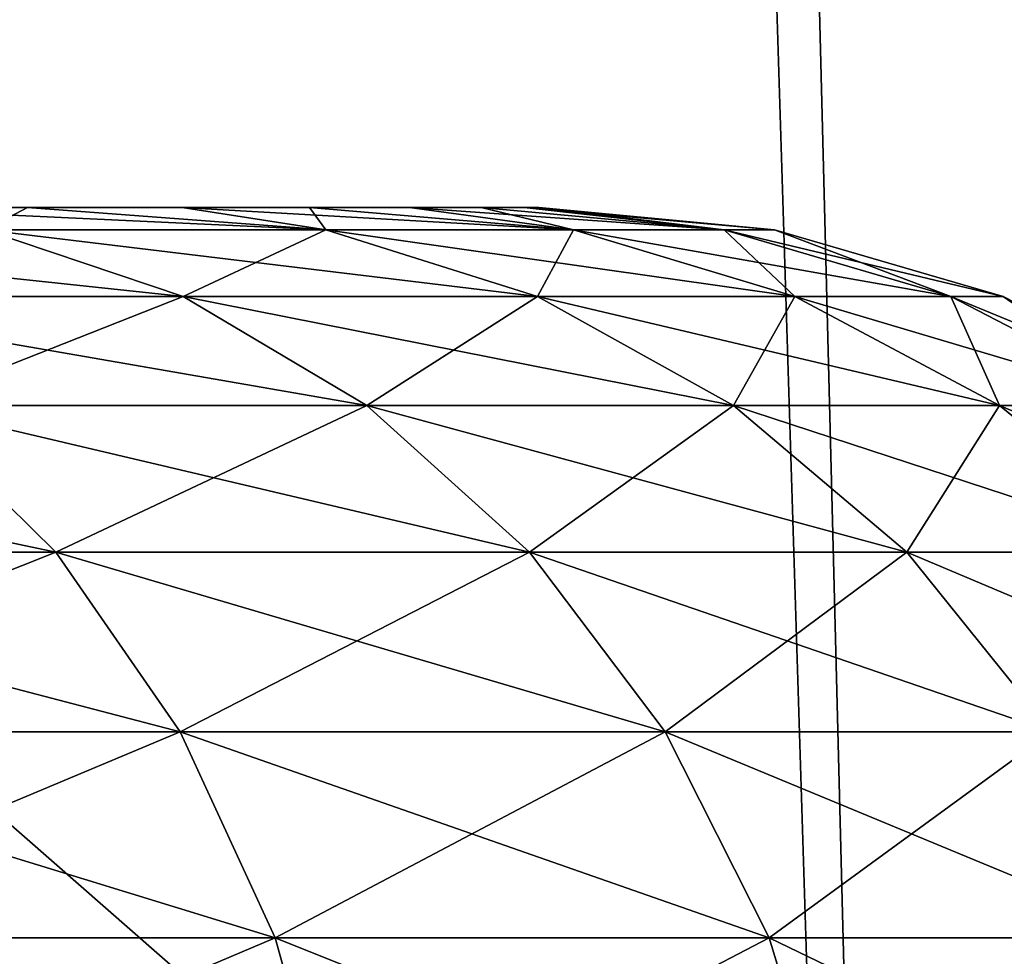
# Model space of a CAD drawing. Header units: millimetres. Extents: x -110 to 110, y 0 to 80.
# Tile 335 of 439: x 97.044 to 97.436, y 11.802 to 12.175. Entities that reach past the tile are written whole.
import ezdxf

# ---------------------------------------------------------------- set-up
doc = ezdxf.new("R2010")
doc.units = ezdxf.units.MM
doc.header["$LTSCALE"] = 59.460957
for name, color, linetype in [('13', 7, 'CONTINUOUS'), ('23', 7, 'CONTINUOUS'), ('27', 7, 'CONTINUOUS'), ('368', 7, 'CONTINUOUS'), ('373', 7, 'CONTINUOUS'), ('374', 7, 'CONTINUOUS'), ('383', 7, 'CONTINUOUS'), ('384', 7, 'CONTINUOUS'), ('4', 7, 'CONTINUOUS'), ('6', 7, 'CONTINUOUS'), ('7', 7, 'CONTINUOUS')]:
    doc.layers.add(name, color=color, linetype=linetype)

msp = doc.modelspace()

# ---------------------------------------------------------------- linework, layer by layer
at = {"layer": '13', "color": 7, "linetype": 'CONTINUOUS'}
for points in [[(105, 38.75, 52.02182), (105, 0, 52.6982), (95.5774, 23.44394, 52.28899), (105, 38.75, 52.02182)], [(95.06898, 22.61734, 52.30342), (95.5774, 23.44394, 52.28899), (105, 0, 52.6982), (95.06898, 22.61734, 52.30342)], [(95.06898, 22.61734, 52.30342), (105, 0, 52.6982), (94.48284, 21.84392, 52.31692), (95.06898, 22.61734, 52.30342)], [(94.48284, 21.84392, 52.31692), (105, 0, 52.6982), (93.82453, 21.13098, 52.32936), (94.48284, 21.84392, 52.31692)], [(93.82453, 21.13098, 52.32936), (105, 0, 52.6982), (89.48597, 16.8675, 52.40378), (93.82453, 21.13098, 52.32936)], [(89.48597, 16.8675, 52.40378), (105, 0, 52.6982), (88.76157, 16.22166, 52.41505), (89.48597, 16.8675, 52.40378)], [(88.76157, 16.22166, 52.41505), (105, 0, 52.6982), (87.97799, 15.64908, 52.42505), (88.76157, 16.22166, 52.41505)], [(87.97799, 15.64908, 52.42505), (105, 0, 52.6982), (87.1426, 15.15517, 52.43367), (87.97799, 15.64908, 52.42505)], [(87.1426, 15.15517, 52.43367), (105, 0, 52.6982), (86.26328, 14.74456, 52.44084), (87.1426, 15.15517, 52.43367)], [(86.26328, 14.74456, 52.44084), (105, 0, 52.6982), (85.34831, 14.42112, 52.44648), (86.26328, 14.74456, 52.44084)], [(85.34831, 14.42112, 52.44648), (105, 0, 52.6982), (84.40631, 14.1879, 52.45055), (85.34831, 14.42112, 52.44648)], [(84.40631, 14.1879, 52.45055), (105, 0, 52.6982), (83.44615, 14.04709, 52.45301), (84.40631, 14.1879, 52.45055)], [(105, 0, 52.6982), (-105, 0, 52.6982), (83.44615, 14.04709, 52.45301), (105, 0, 52.6982)]]:
    msp.add_3dface(points, dxfattribs=at)
at = {"layer": '23', "color": 7, "linetype": 'CONTINUOUS'}
for points in [[(96.42685, 9.29476, -43.45089), (97.43617, 9.29476, -42.53478), (96.72583, 37, -42.54564), (96.42685, 9.29476, -43.45089)], [(96.72583, 37, -42.54564), (97.43617, 9.29476, -42.53478), (97.61155, 37, -41.65417), (96.72583, 37, -42.54564)]]:
    msp.add_3dface(points, dxfattribs=at)
at = {"layer": '27', "color": 7, "linetype": 'CONTINUOUS'}
for points in [[(96.42685, 9.29476, 43.45089), (96.56255, 37, 42.69459), (97.43617, 9.29476, 42.53478), (96.42685, 9.29476, 43.45089)], [(96.56255, 37, 42.69459), (97.49152, 37, 41.78398), (97.43617, 9.29476, 42.53478), (96.56255, 37, 42.69459)]]:
    msp.add_3dface(points, dxfattribs=at)
at = {"layer": '368', "color": 7, "linetype": 'CONTINUOUS'}
for points in [[(97.04719, 12.1, 35.93481), (96.97528, 12.1, 33.92153), (96.97528, 12.1, 36.07847), (97.04719, 12.1, 35.93481)], [(97.04718, 12.1, 34.06519), (96.97528, 12.1, 33.92153), (97.04719, 12.1, 35.93481), (97.04718, 12.1, 34.06519)], [(97.04718, 12.1, -35.93481), (96.97528, 12.1, -36.07847), (97.04719, 12.1, -34.06519), (97.04718, 12.1, -35.93481)], [(97.04719, 12.1, -34.06519), (96.97528, 12.1, -36.07847), (96.97528, 12.1, -33.92153), (97.04719, 12.1, -34.06519)], [(97.10866, 12.1, 35.78637), (97.04718, 12.1, 34.06519), (97.04719, 12.1, 35.93481), (97.10866, 12.1, 35.78637)], [(97.10866, 12.1, 34.21362), (97.04718, 12.1, 34.06519), (97.10866, 12.1, 35.78637), (97.10866, 12.1, 34.21362)], [(97.10866, 12.1, -35.78638), (97.04718, 12.1, -35.93481), (97.10866, 12.1, -34.21363), (97.10866, 12.1, -35.78638)], [(97.10866, 12.1, -34.21363), (97.04718, 12.1, -35.93481), (97.04719, 12.1, -34.06519), (97.10866, 12.1, -34.21363)], [(97.15939, 12.1, 35.63394), (97.10866, 12.1, 34.21362), (97.10866, 12.1, 35.78637), (97.15939, 12.1, 35.63394)], [(97.15939, 12.1, 34.36606), (97.10866, 12.1, 34.21362), (97.15939, 12.1, 35.63394), (97.15939, 12.1, 34.36606)], [(97.15939, 12.1, -35.63394), (97.10866, 12.1, -35.78638), (97.15939, 12.1, -34.36606), (97.15939, 12.1, -35.63394)], [(97.15939, 12.1, -34.36606), (97.10866, 12.1, -35.78638), (97.10866, 12.1, -34.21363), (97.15939, 12.1, -34.36606)], [(97.19911, 12.1, 34.52173), (97.15939, 12.1, 34.36606), (97.19911, 12.1, 35.47827), (97.19911, 12.1, 34.52173)], [(97.19911, 12.1, 35.47827), (97.15939, 12.1, 34.36606), (97.15939, 12.1, 35.63394), (97.19911, 12.1, 35.47827)], [(97.19911, 12.1, -35.47827), (97.15939, 12.1, -35.63394), (97.19911, 12.1, -34.52173), (97.19911, 12.1, -35.47827)], [(97.19911, 12.1, -34.52173), (97.15939, 12.1, -35.63394), (97.15939, 12.1, -34.36606), (97.19911, 12.1, -34.52173)], [(97.22763, 12.1, 35.32017), (97.19911, 12.1, 34.52173), (97.19911, 12.1, 35.47827), (97.22763, 12.1, 35.32017)], [(97.22763, 12.1, 34.67983), (97.19911, 12.1, 34.52173), (97.22763, 12.1, 35.32017), (97.22763, 12.1, 34.67983)], [(97.22763, 12.1, -35.32017), (97.19911, 12.1, -35.47827), (97.22763, 12.1, -34.67983), (97.22763, 12.1, -35.32017)], [(97.22763, 12.1, -34.67983), (97.19911, 12.1, -35.47827), (97.19911, 12.1, -34.52173), (97.22763, 12.1, -34.67983)], [(97.24479, 12.1, 35.16042), (97.22763, 12.1, 34.67983), (97.22763, 12.1, 35.32017), (97.24479, 12.1, 35.16042)], [(97.24479, 12.1, 34.83958), (97.22763, 12.1, 34.67983), (97.24479, 12.1, 35.16042), (97.24479, 12.1, 34.83958)], [(97.24479, 12.1, -35.16042), (97.22763, 12.1, -35.32017), (97.24479, 12.1, -34.83958), (97.24479, 12.1, -35.16042)], [(97.24479, 12.1, -34.83958), (97.22763, 12.1, -35.32017), (97.22763, 12.1, -34.67983), (97.24479, 12.1, -34.83958)], [(97.25052, 12.1, 35), (97.24479, 12.1, 34.83958), (97.24479, 12.1, 35.16042), (97.25052, 12.1, 35)], [(97.25052, 12.1, -35), (97.24479, 12.1, -35.16042), (97.24479, 12.1, -34.83958), (97.25052, 12.1, -35)]]:
    msp.add_3dface(points, dxfattribs=at)
at = {"layer": '373', "color": 7, "linetype": 'CONTINUOUS'}
for points in [[(96.97528, 12.1, 33.92153), (97.04718, 12.1, 34.06519), (97.03022, 12.09113, 33.82785), (96.97528, 12.1, 33.92153)], [(97.03022, 12.09113, 33.82785), (97.04718, 12.1, 34.06519), (97.16584, 12.09113, 34.10288), (97.03022, 12.09113, 33.82785)], [(97.04718, 12.1, 34.06519), (97.10866, 12.1, 34.21362), (97.16584, 12.09113, 34.10288), (97.04718, 12.1, 34.06519)], [(97.10866, 12.1, 34.21362), (97.15939, 12.1, 34.36606), (97.16584, 12.09113, 34.10288), (97.10866, 12.1, 34.21362)], [(97.15939, 12.1, 34.36606), (97.19911, 12.1, 34.52173), (97.26441, 12.09113, 34.39325), (97.15939, 12.1, 34.36606)], [(97.16584, 12.09113, 34.10288), (97.15939, 12.1, 34.36606), (97.26441, 12.09113, 34.39325), (97.16584, 12.09113, 34.10288)], [(97.19911, 12.1, 34.52173), (97.22763, 12.1, 34.67983), (97.26441, 12.09113, 34.39325), (97.19911, 12.1, 34.52173)], [(97.22763, 12.1, 34.67983), (97.24479, 12.1, 34.83958), (97.32424, 12.09113, 34.69401), (97.22763, 12.1, 34.67983)], [(97.26441, 12.09113, 34.39325), (97.22763, 12.1, 34.67983), (97.32424, 12.09113, 34.69401), (97.26441, 12.09113, 34.39325)], [(97.24479, 12.1, 34.83958), (97.25052, 12.1, 35), (97.32424, 12.09113, 34.69401), (97.24479, 12.1, 34.83958)], [(97.32424, 12.09113, 34.69401), (97.25052, 12.1, 35), (97.34429, 12.09113, 35), (97.32424, 12.09113, 34.69401)], [(96.9321, 12.06458, 33.51745), (97.03022, 12.09113, 33.82785), (97.10908, 12.06458, 33.78232), (96.9321, 12.06458, 33.51745)], [(97.03022, 12.09113, 33.82785), (97.16584, 12.09113, 34.10288), (97.10908, 12.06458, 33.78232), (97.03022, 12.09113, 33.82785)], [(97.10908, 12.06458, 33.78232), (97.16584, 12.09113, 34.10288), (97.24998, 12.06458, 34.06803), (97.10908, 12.06458, 33.78232)], [(97.16584, 12.09113, 34.10288), (97.26441, 12.09113, 34.39325), (97.24998, 12.06458, 34.06803), (97.16584, 12.09113, 34.10288)], [(97.24998, 12.06458, 34.06803), (97.26441, 12.09113, 34.39325), (97.35237, 12.06458, 34.36968), (97.24998, 12.06458, 34.06803)], [(97.26441, 12.09113, 34.39325), (97.32424, 12.09113, 34.69401), (97.35237, 12.06458, 34.36968), (97.26441, 12.09113, 34.39325)], [(97.32424, 12.09113, 34.69401), (97.34429, 12.09113, 35), (97.41452, 12.06458, 34.68212), (97.32424, 12.09113, 34.69401)], [(97.35237, 12.06458, 34.36968), (97.32424, 12.09113, 34.69401), (97.41452, 12.06458, 34.68212), (97.35237, 12.06458, 34.36968)], [(97.41452, 12.06458, 34.68212), (97.34429, 12.09113, 35), (97.43536, 12.06458, 35), (97.41452, 12.06458, 34.68212)], [(96.9321, 12.06458, 33.51745), (97.10908, 12.06458, 33.78232), (96.99907, 12.02131, 33.46606), (96.9321, 12.06458, 33.51745)], [(96.99907, 12.02131, 33.46606), (97.10908, 12.06458, 33.78232), (97.18218, 12.02131, 33.74012), (96.99907, 12.02131, 33.46606)], [(97.10908, 12.06458, 33.78232), (97.24998, 12.06458, 34.06803), (97.18218, 12.02131, 33.74012), (97.10908, 12.06458, 33.78232)], [(97.18218, 12.02131, 33.74012), (97.24998, 12.06458, 34.06803), (97.32796, 12.02131, 34.03573), (97.18218, 12.02131, 33.74012)], [(97.24998, 12.06458, 34.06803), (97.35237, 12.06458, 34.36968), (97.32796, 12.02131, 34.03573), (97.24998, 12.06458, 34.06803)], [(97.32796, 12.02131, 34.03573), (97.35237, 12.06458, 34.36968), (97.43391, 12.02131, 34.34784), (97.32796, 12.02131, 34.03573)], [(97.35237, 12.06458, 34.36968), (97.41452, 12.06458, 34.68212), (97.43391, 12.02131, 34.34784), (97.35237, 12.06458, 34.36968)], [(97.41452, 12.06458, 34.68212), (97.43536, 12.06458, 35), (97.49821, 12.02131, 34.6711), (97.41452, 12.06458, 34.68212)], [(97.43391, 12.02131, 34.34784), (97.41452, 12.06458, 34.68212), (97.49821, 12.02131, 34.6711), (97.43391, 12.02131, 34.34784)], [(97.49821, 12.02131, 34.6711), (97.43536, 12.06458, 35), (97.51977, 12.02131, 35), (97.49821, 12.02131, 34.6711)], [(96.83458, 11.96288, 33.16542), (96.99907, 12.02131, 33.46606), (97.05835, 11.96288, 33.42058), (96.83458, 11.96288, 33.16542)], [(96.99907, 12.02131, 33.46606), (97.18218, 12.02131, 33.74012), (97.05835, 11.96288, 33.42058), (96.99907, 12.02131, 33.46606)], [(97.05835, 11.96288, 33.42058), (97.18218, 12.02131, 33.74012), (97.24689, 11.96288, 33.70276), (97.05835, 11.96288, 33.42058)], [(97.18218, 12.02131, 33.74012), (97.32796, 12.02131, 34.03573), (97.24689, 11.96288, 33.70276), (97.18218, 12.02131, 33.74012)], [(97.24689, 11.96288, 33.70276), (97.32796, 12.02131, 34.03573), (97.39699, 11.96288, 34.00713), (97.24689, 11.96288, 33.70276)], [(97.32796, 12.02131, 34.03573), (97.43391, 12.02131, 34.34784), (97.39699, 11.96288, 34.00713), (97.32796, 12.02131, 34.03573)], [(97.39699, 11.96288, 34.00713), (97.43391, 12.02131, 34.34784), (97.50608, 11.96288, 34.3285), (97.39699, 11.96288, 34.00713)], [(97.43391, 12.02131, 34.34784), (97.49821, 12.02131, 34.6711), (97.50608, 11.96288, 34.3285), (97.43391, 12.02131, 34.34784)], [(96.83458, 11.96288, 33.16542), (97.05835, 11.96288, 33.42058), (96.87866, 11.89139, 33.12134), (96.83458, 11.96288, 33.16542)], [(96.87866, 11.89139, 33.12134), (97.05835, 11.96288, 33.42058), (97.10781, 11.89139, 33.38262), (96.87866, 11.89139, 33.12134)], [(97.05835, 11.96288, 33.42058), (97.24689, 11.96288, 33.70276), (97.10781, 11.89139, 33.38262), (97.05835, 11.96288, 33.42058)], [(97.10781, 11.89139, 33.38262), (97.24689, 11.96288, 33.70276), (97.30088, 11.89139, 33.67158), (97.10781, 11.89139, 33.38262)], [(97.24689, 11.96288, 33.70276), (97.39699, 11.96288, 34.00713), (97.30088, 11.89139, 33.67158), (97.24689, 11.96288, 33.70276)], [(97.30088, 11.89139, 33.67158), (97.39699, 11.96288, 34.00713), (97.45459, 11.89139, 33.98327), (97.30088, 11.89139, 33.67158)], [(97.39699, 11.96288, 34.00713), (97.50608, 11.96288, 34.3285), (97.45459, 11.89139, 33.98327), (97.39699, 11.96288, 34.00713)], [(96.87866, 11.89139, 33.12134), (97.10781, 11.89139, 33.38262), (96.91241, 11.80942, 33.08759), (96.87866, 11.89139, 33.12134)], [(96.91241, 11.80942, 33.08759), (97.10781, 11.89139, 33.38262), (97.14566, 11.80942, 33.35357), (96.91241, 11.80942, 33.08759)], [(97.10781, 11.89139, 33.38262), (97.30088, 11.89139, 33.67158), (97.14566, 11.80942, 33.35357), (97.10781, 11.89139, 33.38262)], [(97.14566, 11.80942, 33.35357), (97.30088, 11.89139, 33.67158), (97.34221, 11.80942, 33.64773), (97.14566, 11.80942, 33.35357)], [(97.30088, 11.89139, 33.67158), (97.45459, 11.89139, 33.98327), (97.34221, 11.80942, 33.64773), (97.30088, 11.89139, 33.67158)], [(97.34221, 11.80942, 33.64773), (97.45459, 11.89139, 33.98327), (97.49868, 11.80942, 33.96501), (97.34221, 11.80942, 33.64773)], [(96.91241, 11.80942, 33.08759), (97.14566, 11.80942, 33.35357), (96.93459, 11.7199, 33.06541), (96.91241, 11.80942, 33.08759)], [(96.93459, 11.7199, 33.06541), (97.14566, 11.80942, 33.35357), (97.17056, 11.7199, 33.33447), (96.93459, 11.7199, 33.06541)], [(97.14566, 11.80942, 33.35357), (97.34221, 11.80942, 33.64773), (97.17056, 11.7199, 33.33447), (97.14566, 11.80942, 33.35357)], [(97.17056, 11.7199, 33.33447), (97.34221, 11.80942, 33.64773), (97.36938, 11.7199, 33.63204), (97.17056, 11.7199, 33.33447)], [(97.34221, 11.80942, 33.64773), (97.49868, 11.80942, 33.96501), (97.36938, 11.7199, 33.63204), (97.34221, 11.80942, 33.64773)], [(97.36938, 11.7199, 33.63204), (97.49868, 11.80942, 33.96501), (97.52767, 11.7199, 33.95301), (97.36938, 11.7199, 33.63204)]]:
    msp.add_3dface(points, dxfattribs=at)
at = {"layer": '374', "color": 7, "linetype": 'CONTINUOUS'}
for points in [[(97.04719, 12.1, 35.93481), (96.97528, 12.1, 36.07847), (97.16584, 12.09113, 35.89712), (97.04719, 12.1, 35.93481)], [(97.16584, 12.09113, 35.89712), (96.97528, 12.1, 36.07847), (97.03022, 12.09113, 36.17215), (97.16584, 12.09113, 35.89712)], [(97.10866, 12.1, 35.78637), (97.04719, 12.1, 35.93481), (97.16584, 12.09113, 35.89712), (97.10866, 12.1, 35.78637)], [(97.15939, 12.1, 35.63394), (97.10866, 12.1, 35.78637), (97.26441, 12.09113, 35.60675), (97.15939, 12.1, 35.63394)], [(97.26441, 12.09113, 35.60675), (97.10866, 12.1, 35.78637), (97.16584, 12.09113, 35.89712), (97.26441, 12.09113, 35.60675)], [(97.19911, 12.1, 35.47827), (97.15939, 12.1, 35.63394), (97.26441, 12.09113, 35.60675), (97.19911, 12.1, 35.47827)], [(97.22763, 12.1, 35.32017), (97.19911, 12.1, 35.47827), (97.32424, 12.09113, 35.30599), (97.22763, 12.1, 35.32017)], [(97.32424, 12.09113, 35.30599), (97.19911, 12.1, 35.47827), (97.26441, 12.09113, 35.60675), (97.32424, 12.09113, 35.30599)], [(97.24479, 12.1, 35.16042), (97.22763, 12.1, 35.32017), (97.32424, 12.09113, 35.30599), (97.24479, 12.1, 35.16042)], [(97.25052, 12.1, 35), (97.24479, 12.1, 35.16042), (97.34429, 12.09113, 35), (97.25052, 12.1, 35)], [(97.34429, 12.09113, 35), (97.24479, 12.1, 35.16042), (97.32424, 12.09113, 35.30599), (97.34429, 12.09113, 35)], [(97.03022, 12.09113, 36.17215), (96.85985, 12.09113, 36.42711), (97.10908, 12.06458, 36.21768), (97.03022, 12.09113, 36.17215)], [(97.10908, 12.06458, 36.21768), (96.85985, 12.09113, 36.42711), (96.9321, 12.06458, 36.48255), (97.10908, 12.06458, 36.21768)], [(97.16584, 12.09113, 35.89712), (97.03022, 12.09113, 36.17215), (97.24998, 12.06458, 35.93197), (97.16584, 12.09113, 35.89712)], [(97.24998, 12.06458, 35.93197), (97.03022, 12.09113, 36.17215), (97.10908, 12.06458, 36.21768), (97.24998, 12.06458, 35.93197)], [(97.26441, 12.09113, 35.60675), (97.16584, 12.09113, 35.89712), (97.35237, 12.06458, 35.63032), (97.26441, 12.09113, 35.60675)], [(97.35237, 12.06458, 35.63032), (97.16584, 12.09113, 35.89712), (97.24998, 12.06458, 35.93197), (97.35237, 12.06458, 35.63032)], [(97.41452, 12.06458, 35.31788), (97.26441, 12.09113, 35.60675), (97.35237, 12.06458, 35.63032), (97.41452, 12.06458, 35.31788)], [(97.32424, 12.09113, 35.30599), (97.26441, 12.09113, 35.60675), (97.41452, 12.06458, 35.31788), (97.32424, 12.09113, 35.30599)], [(97.43536, 12.06458, 35), (97.34429, 12.09113, 35), (97.32424, 12.09113, 35.30599), (97.43536, 12.06458, 35)], [(97.43536, 12.06458, 35), (97.32424, 12.09113, 35.30599), (97.41452, 12.06458, 35.31788), (97.43536, 12.06458, 35)], [(97.10908, 12.06458, 36.21768), (96.9321, 12.06458, 36.48255), (97.18218, 12.02131, 36.25988), (97.10908, 12.06458, 36.21768)], [(97.18218, 12.02131, 36.25988), (96.9321, 12.06458, 36.48255), (96.99907, 12.02131, 36.53394), (97.18218, 12.02131, 36.25988)], [(97.32796, 12.02131, 35.96427), (97.10908, 12.06458, 36.21768), (97.18218, 12.02131, 36.25988), (97.32796, 12.02131, 35.96427)], [(97.24998, 12.06458, 35.93197), (97.10908, 12.06458, 36.21768), (97.32796, 12.02131, 35.96427), (97.24998, 12.06458, 35.93197)], [(97.43391, 12.02131, 35.65216), (97.24998, 12.06458, 35.93197), (97.32796, 12.02131, 35.96427), (97.43391, 12.02131, 35.65216)], [(97.35237, 12.06458, 35.63032), (97.24998, 12.06458, 35.93197), (97.43391, 12.02131, 35.65216), (97.35237, 12.06458, 35.63032)], [(97.41452, 12.06458, 35.31788), (97.35237, 12.06458, 35.63032), (97.49821, 12.02131, 35.3289), (97.41452, 12.06458, 35.31788)], [(97.49821, 12.02131, 35.3289), (97.35237, 12.06458, 35.63032), (97.43391, 12.02131, 35.65216), (97.49821, 12.02131, 35.3289)], [(97.51977, 12.02131, 35), (97.43536, 12.06458, 35), (97.41452, 12.06458, 35.31788), (97.51977, 12.02131, 35)], [(97.51977, 12.02131, 35), (97.41452, 12.06458, 35.31788), (97.49821, 12.02131, 35.3289), (97.51977, 12.02131, 35)], [(96.99907, 12.02131, 36.53394), (96.78174, 12.02131, 36.78174), (97.05835, 11.96288, 36.57942), (96.99907, 12.02131, 36.53394)], [(97.05835, 11.96288, 36.57942), (96.78174, 12.02131, 36.78174), (96.83458, 11.96288, 36.83458), (97.05835, 11.96288, 36.57942)], [(97.18218, 12.02131, 36.25988), (96.99907, 12.02131, 36.53394), (97.24689, 11.96288, 36.29724), (97.18218, 12.02131, 36.25988)], [(97.24689, 11.96288, 36.29724), (96.99907, 12.02131, 36.53394), (97.05835, 11.96288, 36.57942), (97.24689, 11.96288, 36.29724)], [(97.32796, 12.02131, 35.96427), (97.18218, 12.02131, 36.25988), (97.39699, 11.96288, 35.99287), (97.32796, 12.02131, 35.96427)], [(97.39699, 11.96288, 35.99287), (97.18218, 12.02131, 36.25988), (97.24689, 11.96288, 36.29724), (97.39699, 11.96288, 35.99287)], [(97.43391, 12.02131, 35.65216), (97.32796, 12.02131, 35.96427), (97.50608, 11.96288, 35.6715), (97.43391, 12.02131, 35.65216)], [(97.50608, 11.96288, 35.6715), (97.32796, 12.02131, 35.96427), (97.39699, 11.96288, 35.99287), (97.50608, 11.96288, 35.6715)], [(97.49821, 12.02131, 35.3289), (97.43391, 12.02131, 35.65216), (97.57229, 11.96288, 35.33865), (97.49821, 12.02131, 35.3289)], [(97.57229, 11.96288, 35.33865), (97.43391, 12.02131, 35.65216), (97.50608, 11.96288, 35.6715), (97.57229, 11.96288, 35.33865)], [(97.05835, 11.96288, 36.57942), (96.83458, 11.96288, 36.83458), (97.10781, 11.89139, 36.61738), (97.05835, 11.96288, 36.57942)], [(97.10781, 11.89139, 36.61738), (96.83458, 11.96288, 36.83458), (96.87866, 11.89139, 36.87866), (97.10781, 11.89139, 36.61738)], [(97.30088, 11.89139, 36.32842), (97.05835, 11.96288, 36.57942), (97.10781, 11.89139, 36.61738), (97.30088, 11.89139, 36.32842)], [(97.24689, 11.96288, 36.29724), (97.05835, 11.96288, 36.57942), (97.30088, 11.89139, 36.32842), (97.24689, 11.96288, 36.29724)], [(97.39699, 11.96288, 35.99287), (97.24689, 11.96288, 36.29724), (97.45459, 11.89139, 36.01673), (97.39699, 11.96288, 35.99287)], [(97.45459, 11.89139, 36.01673), (97.24689, 11.96288, 36.29724), (97.30088, 11.89139, 36.32842), (97.45459, 11.89139, 36.01673)], [(97.50608, 11.96288, 35.6715), (97.39699, 11.96288, 35.99287), (97.5663, 11.89139, 35.68764), (97.50608, 11.96288, 35.6715)], [(97.5663, 11.89139, 35.68764), (97.39699, 11.96288, 35.99287), (97.45459, 11.89139, 36.01673), (97.5663, 11.89139, 35.68764)], [(97.10781, 11.89139, 36.61738), (96.87866, 11.89139, 36.87866), (97.14566, 11.80942, 36.64643), (97.10781, 11.89139, 36.61738)], [(97.14566, 11.80942, 36.64643), (96.87866, 11.89139, 36.87866), (96.91241, 11.80942, 36.91241), (97.14566, 11.80942, 36.64643)], [(97.30088, 11.89139, 36.32842), (97.10781, 11.89139, 36.61738), (97.34221, 11.80942, 36.35227), (97.30088, 11.89139, 36.32842)], [(97.34221, 11.80942, 36.35227), (97.10781, 11.89139, 36.61738), (97.14566, 11.80942, 36.64643), (97.34221, 11.80942, 36.35227)], [(97.45459, 11.89139, 36.01673), (97.30088, 11.89139, 36.32842), (97.49868, 11.80942, 36.03499), (97.45459, 11.89139, 36.01673)], [(97.49868, 11.80942, 36.03499), (97.30088, 11.89139, 36.32842), (97.34221, 11.80942, 36.35227), (97.49868, 11.80942, 36.03499)], [(97.17056, 11.7199, 36.66553), (96.91241, 11.80942, 36.91241), (96.93459, 11.7199, 36.93459), (97.17056, 11.7199, 36.66553)], [(97.14566, 11.80942, 36.64643), (96.91241, 11.80942, 36.91241), (97.17056, 11.7199, 36.66553), (97.14566, 11.80942, 36.64643)], [(97.36938, 11.7199, 36.36796), (97.14566, 11.80942, 36.64643), (97.17056, 11.7199, 36.66553), (97.36938, 11.7199, 36.36796)], [(97.34221, 11.80942, 36.35227), (97.14566, 11.80942, 36.64643), (97.36938, 11.7199, 36.36796), (97.34221, 11.80942, 36.35227)], [(97.49868, 11.80942, 36.03499), (97.34221, 11.80942, 36.35227), (97.52767, 11.7199, 36.04699), (97.49868, 11.80942, 36.03499)], [(97.52767, 11.7199, 36.04699), (97.34221, 11.80942, 36.35227), (97.36938, 11.7199, 36.36796), (97.52767, 11.7199, 36.04699)]]:
    msp.add_3dface(points, dxfattribs=at)
at = {"layer": '383', "color": 7, "linetype": 'CONTINUOUS'}
for points in [[(96.97528, 12.1, -36.07847), (97.04718, 12.1, -35.93481), (97.03022, 12.09113, -36.17215), (96.97528, 12.1, -36.07847)], [(97.03022, 12.09113, -36.17215), (97.04718, 12.1, -35.93481), (97.16584, 12.09113, -35.89712), (97.03022, 12.09113, -36.17215)], [(97.04718, 12.1, -35.93481), (97.10866, 12.1, -35.78638), (97.16584, 12.09113, -35.89712), (97.04718, 12.1, -35.93481)], [(97.10866, 12.1, -35.78638), (97.15939, 12.1, -35.63394), (97.16584, 12.09113, -35.89712), (97.10866, 12.1, -35.78638)], [(97.15939, 12.1, -35.63394), (97.19911, 12.1, -35.47827), (97.26441, 12.09113, -35.60675), (97.15939, 12.1, -35.63394)], [(97.16584, 12.09113, -35.89712), (97.15939, 12.1, -35.63394), (97.26441, 12.09113, -35.60675), (97.16584, 12.09113, -35.89712)], [(97.19911, 12.1, -35.47827), (97.22763, 12.1, -35.32017), (97.26441, 12.09113, -35.60675), (97.19911, 12.1, -35.47827)], [(97.22763, 12.1, -35.32017), (97.24479, 12.1, -35.16042), (97.32424, 12.09113, -35.30599), (97.22763, 12.1, -35.32017)], [(97.26441, 12.09113, -35.60675), (97.22763, 12.1, -35.32017), (97.32424, 12.09113, -35.30599), (97.26441, 12.09113, -35.60675)], [(97.24479, 12.1, -35.16042), (97.25052, 12.1, -35), (97.32424, 12.09113, -35.30599), (97.24479, 12.1, -35.16042)], [(97.32424, 12.09113, -35.30599), (97.25052, 12.1, -35), (97.34429, 12.09113, -35), (97.32424, 12.09113, -35.30599)], [(96.9321, 12.06458, -36.48255), (97.03022, 12.09113, -36.17215), (97.10908, 12.06458, -36.21768), (96.9321, 12.06458, -36.48255)], [(97.03022, 12.09113, -36.17215), (97.16584, 12.09113, -35.89712), (97.10908, 12.06458, -36.21768), (97.03022, 12.09113, -36.17215)], [(97.10908, 12.06458, -36.21768), (97.16584, 12.09113, -35.89712), (97.24998, 12.06458, -35.93197), (97.10908, 12.06458, -36.21768)], [(97.16584, 12.09113, -35.89712), (97.26441, 12.09113, -35.60675), (97.24998, 12.06458, -35.93197), (97.16584, 12.09113, -35.89712)], [(97.24998, 12.06458, -35.93197), (97.26441, 12.09113, -35.60675), (97.35237, 12.06458, -35.63032), (97.24998, 12.06458, -35.93197)], [(97.26441, 12.09113, -35.60675), (97.32424, 12.09113, -35.30599), (97.35237, 12.06458, -35.63032), (97.26441, 12.09113, -35.60675)], [(97.35237, 12.06458, -35.63032), (97.32424, 12.09113, -35.30599), (97.41452, 12.06458, -35.31788), (97.35237, 12.06458, -35.63032)], [(97.32424, 12.09113, -35.30599), (97.34429, 12.09113, -35), (97.41452, 12.06458, -35.31788), (97.32424, 12.09113, -35.30599)], [(97.41452, 12.06458, -35.31788), (97.34429, 12.09113, -35), (97.43536, 12.06458, -35), (97.41452, 12.06458, -35.31788)], [(96.9321, 12.06458, -36.48255), (97.10908, 12.06458, -36.21768), (96.99907, 12.02131, -36.53394), (96.9321, 12.06458, -36.48255)], [(96.99907, 12.02131, -36.53394), (97.10908, 12.06458, -36.21768), (97.18218, 12.02131, -36.25988), (96.99907, 12.02131, -36.53394)], [(97.10908, 12.06458, -36.21768), (97.24998, 12.06458, -35.93197), (97.18218, 12.02131, -36.25988), (97.10908, 12.06458, -36.21768)], [(97.18218, 12.02131, -36.25988), (97.24998, 12.06458, -35.93197), (97.32796, 12.02131, -35.96427), (97.18218, 12.02131, -36.25988)], [(97.24998, 12.06458, -35.93197), (97.35237, 12.06458, -35.63032), (97.32796, 12.02131, -35.96427), (97.24998, 12.06458, -35.93197)], [(97.32796, 12.02131, -35.96427), (97.35237, 12.06458, -35.63032), (97.43391, 12.02131, -35.65216), (97.32796, 12.02131, -35.96427)], [(97.35237, 12.06458, -35.63032), (97.41452, 12.06458, -35.31788), (97.43391, 12.02131, -35.65216), (97.35237, 12.06458, -35.63032)], [(97.41452, 12.06458, -35.31788), (97.43536, 12.06458, -35), (97.49821, 12.02131, -35.3289), (97.41452, 12.06458, -35.31788)], [(97.43391, 12.02131, -35.65216), (97.41452, 12.06458, -35.31788), (97.49821, 12.02131, -35.3289), (97.43391, 12.02131, -35.65216)], [(97.49821, 12.02131, -35.3289), (97.43536, 12.06458, -35), (97.51977, 12.02131, -35), (97.49821, 12.02131, -35.3289)], [(96.83458, 11.96288, -36.83458), (96.99907, 12.02131, -36.53394), (97.05835, 11.96288, -36.57942), (96.83458, 11.96288, -36.83458)], [(96.99907, 12.02131, -36.53394), (97.18218, 12.02131, -36.25988), (97.05835, 11.96288, -36.57942), (96.99907, 12.02131, -36.53394)], [(97.05835, 11.96288, -36.57942), (97.18218, 12.02131, -36.25988), (97.24689, 11.96288, -36.29724), (97.05835, 11.96288, -36.57942)], [(97.18218, 12.02131, -36.25988), (97.32796, 12.02131, -35.96427), (97.24689, 11.96288, -36.29724), (97.18218, 12.02131, -36.25988)], [(97.24689, 11.96288, -36.29724), (97.32796, 12.02131, -35.96427), (97.39699, 11.96288, -35.99287), (97.24689, 11.96288, -36.29724)], [(97.32796, 12.02131, -35.96427), (97.43391, 12.02131, -35.65216), (97.39699, 11.96288, -35.99287), (97.32796, 12.02131, -35.96427)], [(97.39699, 11.96288, -35.99287), (97.43391, 12.02131, -35.65216), (97.50608, 11.96288, -35.6715), (97.39699, 11.96288, -35.99287)], [(97.43391, 12.02131, -35.65216), (97.49821, 12.02131, -35.3289), (97.50608, 11.96288, -35.6715), (97.43391, 12.02131, -35.65216)], [(96.83458, 11.96288, -36.83458), (97.05835, 11.96288, -36.57942), (96.87866, 11.89139, -36.87866), (96.83458, 11.96288, -36.83458)], [(96.87866, 11.89139, -36.87866), (97.05835, 11.96288, -36.57942), (97.10781, 11.89139, -36.61738), (96.87866, 11.89139, -36.87866)], [(97.05835, 11.96288, -36.57942), (97.24689, 11.96288, -36.29724), (97.10781, 11.89139, -36.61738), (97.05835, 11.96288, -36.57942)], [(97.10781, 11.89139, -36.61738), (97.24689, 11.96288, -36.29724), (97.30088, 11.89139, -36.32842), (97.10781, 11.89139, -36.61738)], [(97.24689, 11.96288, -36.29724), (97.39699, 11.96288, -35.99287), (97.30088, 11.89139, -36.32842), (97.24689, 11.96288, -36.29724)], [(97.30088, 11.89139, -36.32842), (97.39699, 11.96288, -35.99287), (97.45459, 11.89139, -36.01673), (97.30088, 11.89139, -36.32842)], [(97.39699, 11.96288, -35.99287), (97.50608, 11.96288, -35.6715), (97.45459, 11.89139, -36.01673), (97.39699, 11.96288, -35.99287)], [(96.87866, 11.89139, -36.87866), (97.10781, 11.89139, -36.61738), (96.91241, 11.80942, -36.91241), (96.87866, 11.89139, -36.87866)], [(96.91241, 11.80942, -36.91241), (97.10781, 11.89139, -36.61738), (97.14566, 11.80942, -36.64643), (96.91241, 11.80942, -36.91241)], [(97.10781, 11.89139, -36.61738), (97.30088, 11.89139, -36.32842), (97.14566, 11.80942, -36.64643), (97.10781, 11.89139, -36.61738)], [(97.14566, 11.80942, -36.64643), (97.30088, 11.89139, -36.32842), (97.34221, 11.80942, -36.35227), (97.14566, 11.80942, -36.64643)], [(97.30088, 11.89139, -36.32842), (97.45459, 11.89139, -36.01673), (97.34221, 11.80942, -36.35227), (97.30088, 11.89139, -36.32842)], [(97.34221, 11.80942, -36.35227), (97.45459, 11.89139, -36.01673), (97.49868, 11.80942, -36.03499), (97.34221, 11.80942, -36.35227)], [(96.91241, 11.80942, -36.91241), (97.14566, 11.80942, -36.64643), (96.93459, 11.7199, -36.93459), (96.91241, 11.80942, -36.91241)], [(96.93459, 11.7199, -36.93459), (97.14566, 11.80942, -36.64643), (97.17056, 11.7199, -36.66553), (96.93459, 11.7199, -36.93459)], [(97.14566, 11.80942, -36.64643), (97.34221, 11.80942, -36.35227), (97.17056, 11.7199, -36.66553), (97.14566, 11.80942, -36.64643)], [(97.17056, 11.7199, -36.66553), (97.34221, 11.80942, -36.35227), (97.36938, 11.7199, -36.36796), (97.17056, 11.7199, -36.66553)], [(97.34221, 11.80942, -36.35227), (97.49868, 11.80942, -36.03499), (97.36938, 11.7199, -36.36796), (97.34221, 11.80942, -36.35227)], [(97.36938, 11.7199, -36.36796), (97.49868, 11.80942, -36.03499), (97.52767, 11.7199, -36.04699), (97.36938, 11.7199, -36.36796)]]:
    msp.add_3dface(points, dxfattribs=at)
at = {"layer": '384', "color": 7, "linetype": 'CONTINUOUS'}
for points in [[(97.04719, 12.1, -34.06519), (96.97528, 12.1, -33.92153), (97.16584, 12.09113, -34.10288), (97.04719, 12.1, -34.06519)], [(97.16584, 12.09113, -34.10288), (96.97528, 12.1, -33.92153), (97.03022, 12.09113, -33.82785), (97.16584, 12.09113, -34.10288)], [(97.10866, 12.1, -34.21363), (97.04719, 12.1, -34.06519), (97.16584, 12.09113, -34.10288), (97.10866, 12.1, -34.21363)], [(97.15939, 12.1, -34.36606), (97.10866, 12.1, -34.21363), (97.26441, 12.09113, -34.39325), (97.15939, 12.1, -34.36606)], [(97.26441, 12.09113, -34.39325), (97.10866, 12.1, -34.21363), (97.16584, 12.09113, -34.10288), (97.26441, 12.09113, -34.39325)], [(97.19911, 12.1, -34.52173), (97.15939, 12.1, -34.36606), (97.26441, 12.09113, -34.39325), (97.19911, 12.1, -34.52173)], [(97.22763, 12.1, -34.67983), (97.19911, 12.1, -34.52173), (97.32424, 12.09113, -34.69401), (97.22763, 12.1, -34.67983)], [(97.32424, 12.09113, -34.69401), (97.19911, 12.1, -34.52173), (97.26441, 12.09113, -34.39325), (97.32424, 12.09113, -34.69401)], [(97.24479, 12.1, -34.83958), (97.22763, 12.1, -34.67983), (97.32424, 12.09113, -34.69401), (97.24479, 12.1, -34.83958)], [(97.25052, 12.1, -35), (97.24479, 12.1, -34.83958), (97.34429, 12.09113, -35), (97.25052, 12.1, -35)], [(97.34429, 12.09113, -35), (97.24479, 12.1, -34.83958), (97.32424, 12.09113, -34.69401), (97.34429, 12.09113, -35)], [(97.03022, 12.09113, -33.82785), (96.85985, 12.09113, -33.57289), (97.10908, 12.06458, -33.78232), (97.03022, 12.09113, -33.82785)], [(97.10908, 12.06458, -33.78232), (96.85985, 12.09113, -33.57289), (96.9321, 12.06458, -33.51745), (97.10908, 12.06458, -33.78232)], [(97.16584, 12.09113, -34.10288), (97.03022, 12.09113, -33.82785), (97.24998, 12.06458, -34.06803), (97.16584, 12.09113, -34.10288)], [(97.24998, 12.06458, -34.06803), (97.03022, 12.09113, -33.82785), (97.10908, 12.06458, -33.78232), (97.24998, 12.06458, -34.06803)], [(97.26441, 12.09113, -34.39325), (97.16584, 12.09113, -34.10288), (97.35237, 12.06458, -34.36968), (97.26441, 12.09113, -34.39325)], [(97.35237, 12.06458, -34.36968), (97.16584, 12.09113, -34.10288), (97.24998, 12.06458, -34.06803), (97.35237, 12.06458, -34.36968)], [(97.32424, 12.09113, -34.69401), (97.26441, 12.09113, -34.39325), (97.41452, 12.06458, -34.68212), (97.32424, 12.09113, -34.69401)], [(97.41452, 12.06458, -34.68212), (97.26441, 12.09113, -34.39325), (97.35237, 12.06458, -34.36968), (97.41452, 12.06458, -34.68212)], [(97.43536, 12.06458, -35), (97.34429, 12.09113, -35), (97.32424, 12.09113, -34.69401), (97.43536, 12.06458, -35)], [(97.43536, 12.06458, -35), (97.32424, 12.09113, -34.69401), (97.41452, 12.06458, -34.68212), (97.43536, 12.06458, -35)], [(97.18218, 12.02131, -33.74012), (96.9321, 12.06458, -33.51745), (96.99907, 12.02131, -33.46606), (97.18218, 12.02131, -33.74012)], [(97.10908, 12.06458, -33.78232), (96.9321, 12.06458, -33.51745), (97.18218, 12.02131, -33.74012), (97.10908, 12.06458, -33.78232)], [(97.24998, 12.06458, -34.06803), (97.10908, 12.06458, -33.78232), (97.32796, 12.02131, -34.03573), (97.24998, 12.06458, -34.06803)], [(97.32796, 12.02131, -34.03573), (97.10908, 12.06458, -33.78232), (97.18218, 12.02131, -33.74012), (97.32796, 12.02131, -34.03573)], [(97.35237, 12.06458, -34.36968), (97.24998, 12.06458, -34.06803), (97.43391, 12.02131, -34.34784), (97.35237, 12.06458, -34.36968)], [(97.43391, 12.02131, -34.34784), (97.24998, 12.06458, -34.06803), (97.32796, 12.02131, -34.03573), (97.43391, 12.02131, -34.34784)], [(97.41452, 12.06458, -34.68212), (97.35237, 12.06458, -34.36968), (97.49821, 12.02131, -34.6711), (97.41452, 12.06458, -34.68212)], [(97.49821, 12.02131, -34.6711), (97.35237, 12.06458, -34.36968), (97.43391, 12.02131, -34.34784), (97.49821, 12.02131, -34.6711)], [(97.51977, 12.02131, -35), (97.41452, 12.06458, -34.68212), (97.49821, 12.02131, -34.6711), (97.51977, 12.02131, -35)], [(97.51977, 12.02131, -35), (97.43536, 12.06458, -35), (97.41452, 12.06458, -34.68212), (97.51977, 12.02131, -35)], [(96.99907, 12.02131, -33.46606), (96.78174, 12.02131, -33.21826), (97.05835, 11.96288, -33.42058), (96.99907, 12.02131, -33.46606)], [(97.05835, 11.96288, -33.42058), (96.78174, 12.02131, -33.21826), (96.83458, 11.96288, -33.16542), (97.05835, 11.96288, -33.42058)], [(97.24689, 11.96288, -33.70276), (96.99907, 12.02131, -33.46606), (97.05835, 11.96288, -33.42058), (97.24689, 11.96288, -33.70276)], [(97.18218, 12.02131, -33.74012), (96.99907, 12.02131, -33.46606), (97.24689, 11.96288, -33.70276), (97.18218, 12.02131, -33.74012)], [(97.39699, 11.96288, -34.00713), (97.18218, 12.02131, -33.74012), (97.24689, 11.96288, -33.70276), (97.39699, 11.96288, -34.00713)], [(97.32796, 12.02131, -34.03573), (97.18218, 12.02131, -33.74012), (97.39699, 11.96288, -34.00713), (97.32796, 12.02131, -34.03573)], [(97.43391, 12.02131, -34.34784), (97.32796, 12.02131, -34.03573), (97.50608, 11.96288, -34.3285), (97.43391, 12.02131, -34.34784)], [(97.50608, 11.96288, -34.3285), (97.32796, 12.02131, -34.03573), (97.39699, 11.96288, -34.00713), (97.50608, 11.96288, -34.3285)], [(97.49821, 12.02131, -34.6711), (97.43391, 12.02131, -34.34784), (97.57229, 11.96288, -34.66135), (97.49821, 12.02131, -34.6711)], [(97.57229, 11.96288, -34.66135), (97.43391, 12.02131, -34.34784), (97.50608, 11.96288, -34.3285), (97.57229, 11.96288, -34.66135)], [(97.05835, 11.96288, -33.42058), (96.83458, 11.96288, -33.16542), (97.10781, 11.89139, -33.38262), (97.05835, 11.96288, -33.42058)], [(97.10781, 11.89139, -33.38262), (96.83458, 11.96288, -33.16542), (96.87866, 11.89139, -33.12134), (97.10781, 11.89139, -33.38262)], [(97.24689, 11.96288, -33.70276), (97.05835, 11.96288, -33.42058), (97.30088, 11.89139, -33.67158), (97.24689, 11.96288, -33.70276)], [(97.30088, 11.89139, -33.67158), (97.05835, 11.96288, -33.42058), (97.10781, 11.89139, -33.38262), (97.30088, 11.89139, -33.67158)], [(97.39699, 11.96288, -34.00713), (97.24689, 11.96288, -33.70276), (97.45459, 11.89139, -33.98327), (97.39699, 11.96288, -34.00713)], [(97.45459, 11.89139, -33.98327), (97.24689, 11.96288, -33.70276), (97.30088, 11.89139, -33.67158), (97.45459, 11.89139, -33.98327)], [(97.50608, 11.96288, -34.3285), (97.39699, 11.96288, -34.00713), (97.5663, 11.89139, -34.31236), (97.50608, 11.96288, -34.3285)], [(97.5663, 11.89139, -34.31236), (97.39699, 11.96288, -34.00713), (97.45459, 11.89139, -33.98327), (97.5663, 11.89139, -34.31236)], [(97.10781, 11.89139, -33.38262), (96.87866, 11.89139, -33.12134), (97.14566, 11.80942, -33.35357), (97.10781, 11.89139, -33.38262)], [(97.14566, 11.80942, -33.35357), (96.87866, 11.89139, -33.12134), (96.91241, 11.80942, -33.08759), (97.14566, 11.80942, -33.35357)], [(97.30088, 11.89139, -33.67158), (97.10781, 11.89139, -33.38262), (97.34221, 11.80942, -33.64773), (97.30088, 11.89139, -33.67158)], [(97.34221, 11.80942, -33.64773), (97.10781, 11.89139, -33.38262), (97.14566, 11.80942, -33.35357), (97.34221, 11.80942, -33.64773)], [(97.45459, 11.89139, -33.98327), (97.30088, 11.89139, -33.67158), (97.49868, 11.80942, -33.96501), (97.45459, 11.89139, -33.98327)], [(97.49868, 11.80942, -33.96501), (97.30088, 11.89139, -33.67158), (97.34221, 11.80942, -33.64773), (97.49868, 11.80942, -33.96501)], [(97.14566, 11.80942, -33.35357), (96.91241, 11.80942, -33.08759), (97.17056, 11.7199, -33.33447), (97.14566, 11.80942, -33.35357)], [(97.17056, 11.7199, -33.33447), (96.91241, 11.80942, -33.08759), (96.93459, 11.7199, -33.06541), (97.17056, 11.7199, -33.33447)], [(97.34221, 11.80942, -33.64773), (97.14566, 11.80942, -33.35357), (97.36938, 11.7199, -33.63204), (97.34221, 11.80942, -33.64773)], [(97.36938, 11.7199, -33.63204), (97.14566, 11.80942, -33.35357), (97.17056, 11.7199, -33.33447), (97.36938, 11.7199, -33.63204)], [(97.49868, 11.80942, -33.96501), (97.34221, 11.80942, -33.64773), (97.52767, 11.7199, -33.95301), (97.49868, 11.80942, -33.96501)], [(97.52767, 11.7199, -33.95301), (97.34221, 11.80942, -33.64773), (97.36938, 11.7199, -33.63204), (97.52767, 11.7199, -33.95301)]]:
    msp.add_3dface(points, dxfattribs=at)
at = {"layer": '4', "color": 7, "linetype": 'CONTINUOUS'}
for points in [[(96.1766, 52.52014, 55), (105.7, 4.2827, 55), (105.7, 75.7173, 55), (96.1766, 52.52014, 55)], [(96.1766, 52.52014, 55), (96.32899, 51.49054, 55), (105.7, 4.2827, 55), (96.1766, 52.52014, 55)], [(96.32899, 51.49054, 55), (96.39197, 50.45266, 55), (105.7, 4.2827, 55), (96.32899, 51.49054, 55)], [(96.39197, 50.45266, 55), (96.54333, 41.78106, 55), (105.7, 4.2827, 55), (96.39197, 50.45266, 55)], [(96.54333, 41.78106, 55), (96.55887, 40, 55), (105.7, 4.2827, 55), (96.54333, 41.78106, 55)], [(96.55887, 40, 55), (96.54333, 38.21894, 55), (105.7, 4.2827, 55), (96.55887, 40, 55)], [(96.54333, 38.21894, 55), (96.39197, 29.54734, 55), (105.7, 4.2827, 55), (96.54333, 38.21894, 55)], [(96.39197, 29.54734, 55), (96.32899, 28.50946, 55), (105.7, 4.2827, 55), (96.39197, 29.54734, 55)], [(96.32899, 28.50946, 55), (96.1766, 27.47986, 55), (105.7, 4.2827, 55), (96.32899, 28.50946, 55)], [(96.1766, 27.47986, 55), (95.93595, 26.46724, 55), (105.7, 4.2827, 55), (96.1766, 27.47986, 55)], [(95.93595, 26.46724, 55), (95.60883, 25.47916, 55), (105.7, 4.2827, 55), (95.93595, 26.46724, 55)], [(95.60883, 25.47916, 55), (95.19768, 24.52298, 55), (105.7, 4.2827, 55), (95.60883, 25.47916, 55)], [(95.19768, 24.52298, 55), (94.70558, 23.60584, 55), (105.7, 4.2827, 55), (95.19768, 24.52298, 55)], [(94.70558, 23.60584, 55), (94.13617, 22.73458, 55), (105.7, 4.2827, 55), (94.70558, 23.60584, 55)], [(94.13617, 22.73458, 55), (93.49373, 21.91569, 55), (105.7, 4.2827, 55), (94.13617, 22.73458, 55)], [(93.49373, 21.91569, 55), (92.78896, 21.16112, 55), (105.7, 4.2827, 55), (93.49373, 21.91569, 55)], [(92.78896, 21.16112, 55), (89.7792, 18.20343, 55), (105.7, 4.2827, 55), (92.78896, 21.16112, 55)], [(89.7792, 18.20343, 55), (89.01243, 17.51194, 55), (105.7, 4.2827, 55), (89.7792, 18.20343, 55)], [(89.01243, 17.51194, 55), (88.18246, 16.88388, 55), (105.7, 4.2827, 55), (89.01243, 17.51194, 55)], [(88.18246, 16.88388, 55), (87.30139, 16.32977, 55), (105.7, 4.2827, 55), (88.18246, 16.88388, 55)], [(87.30139, 16.32977, 55), (86.37581, 15.85375, 55), (105.7, 4.2827, 55), (87.30139, 16.32977, 55)], [(86.37581, 15.85375, 55), (85.4126, 15.45935, 55), (105.7, 4.2827, 55), (86.37581, 15.85375, 55)], [(85.4126, 15.45935, 55), (84.41896, 15.14952, 55), (105.7, 4.2827, 55), (85.4126, 15.45935, 55)], [(84.41896, 15.14952, 55), (83.4023, 14.92658, 55), (105.7, 4.2827, 55), (84.41896, 15.14952, 55)], [(83.4023, 14.92658, 55), (82.37019, 14.79218, 55), (105.7, 4.2827, 55), (83.4023, 14.92658, 55)], [(82.37019, 14.79218, 55), (81.33137, 14.74733, 55), (105.7, 4.2827, 55), (82.37019, 14.79218, 55)], [(105.7, 4.2827, 55), (-82.36293, 14.79156, 55), (-105.7, 4.2827, 55), (105.7, 4.2827, 55)], [(-81.33137, 14.74733, 55), (-82.36293, 14.79156, 55), (105.7, 4.2827, 55), (-81.33137, 14.74733, 55)], [(47.40267, 14.74733, 55), (-81.33137, 14.74733, 55), (105.7, 4.2827, 55), (47.40267, 14.74733, 55)], [(55.59733, 14.74733, 55), (47.40267, 14.74733, 55), (105.7, 4.2827, 55), (55.59733, 14.74733, 55)], [(81.33137, 14.74733, 55), (55.59733, 14.74733, 55), (105.7, 4.2827, 55), (81.33137, 14.74733, 55)]]:
    msp.add_3dface(points, dxfattribs=at)
at = {"layer": '6', "color": 7, "linetype": 'CONTINUOUS'}
for points in [[(110, 0, -55), (-110, 0, -55), (110, 80, -55), (110, 0, -55)], [(110, 80, -55), (-110, 0, -55), (-110, 80, -55), (110, 80, -55)]]:
    msp.add_3dface(points, dxfattribs=at)
at = {"layer": '7', "color": 7, "linetype": 'CONTINUOUS'}
for points in [[(96.81391, 28.08896, -52.20791), (105, 0, -52.6982), (97, 38.75, -52.02182), (96.81391, 28.08896, -52.20791)], [(97, 38.75, -52.02182), (105, 0, -52.6982), (105, 38.75, -52.02182), (97, 38.75, -52.02182)], [(96.74991, 27.1206, -52.22481), (105, 0, -52.6982), (96.81391, 28.08896, -52.20791), (96.74991, 27.1206, -52.22481)], [(96.59234, 26.16299, -52.24153), (105, 0, -52.6982), (96.74991, 27.1206, -52.22481), (96.59234, 26.16299, -52.24153)], [(96.34269, 25.22516, -52.2579), (105, 0, -52.6982), (96.59234, 26.16299, -52.24153), (96.34269, 25.22516, -52.2579)], [(96.00331, 24.31596, -52.27377), (105, 0, -52.6982), (96.34269, 25.22516, -52.2579), (96.00331, 24.31596, -52.27377)], [(95.5774, 23.44394, -52.28899), (105, 0, -52.6982), (96.00331, 24.31596, -52.27377), (95.5774, 23.44394, -52.28899)], [(95.06898, 22.61734, -52.30342), (105, 0, -52.6982), (95.5774, 23.44394, -52.28899), (95.06898, 22.61734, -52.30342)], [(94.48284, 21.84392, -52.31692), (105, 0, -52.6982), (95.06898, 22.61734, -52.30342), (94.48284, 21.84392, -52.31692)], [(93.82453, 21.13098, -52.32936), (105, 0, -52.6982), (94.48284, 21.84392, -52.31692), (93.82453, 21.13098, -52.32936)], [(89.48597, 16.8675, -52.40378), (105, 0, -52.6982), (93.82453, 21.13098, -52.32936), (89.48597, 16.8675, -52.40378)], [(88.76157, 16.22166, -52.41505), (105, 0, -52.6982), (89.48597, 16.8675, -52.40378), (88.76157, 16.22166, -52.41505)], [(87.97799, 15.64908, -52.42505), (105, 0, -52.6982), (88.76157, 16.22166, -52.41505), (87.97799, 15.64908, -52.42505)], [(87.1426, 15.15517, -52.43367), (105, 0, -52.6982), (87.97799, 15.64908, -52.42505), (87.1426, 15.15517, -52.43367)], [(86.26328, 14.74456, -52.44084), (105, 0, -52.6982), (87.1426, 15.15517, -52.43367), (86.26328, 14.74456, -52.44084)], [(85.34831, 14.42112, -52.44648), (105, 0, -52.6982), (86.26328, 14.74456, -52.44084), (85.34831, 14.42112, -52.44648)], [(84.40631, 14.1879, -52.45055), (105, 0, -52.6982), (85.34831, 14.42112, -52.44648), (84.40631, 14.1879, -52.45055)], [(83.44615, 14.04709, -52.45301), (105, 0, -52.6982), (84.40631, 14.1879, -52.45055), (83.44615, 14.04709, -52.45301)], [(-105, 0, -52.6982), (105, 0, -52.6982), (-83.44615, 14.04709, -52.45301), (-105, 0, -52.6982)], [(-83.44615, 14.04709, -52.45301), (105, 0, -52.6982), (-82.47688, 14, -52.45383), (-83.44615, 14.04709, -52.45301)], [(82.47688, 14, -52.45383), (105, 0, -52.6982), (83.44615, 14.04709, -52.45301), (82.47688, 14, -52.45383)], [(105, 0, -52.6982), (82.47688, 14, -52.45383), (-82.47688, 14, -52.45383), (105, 0, -52.6982)]]:
    msp.add_3dface(points, dxfattribs=at)

doc.saveas('drawing.dxf')
